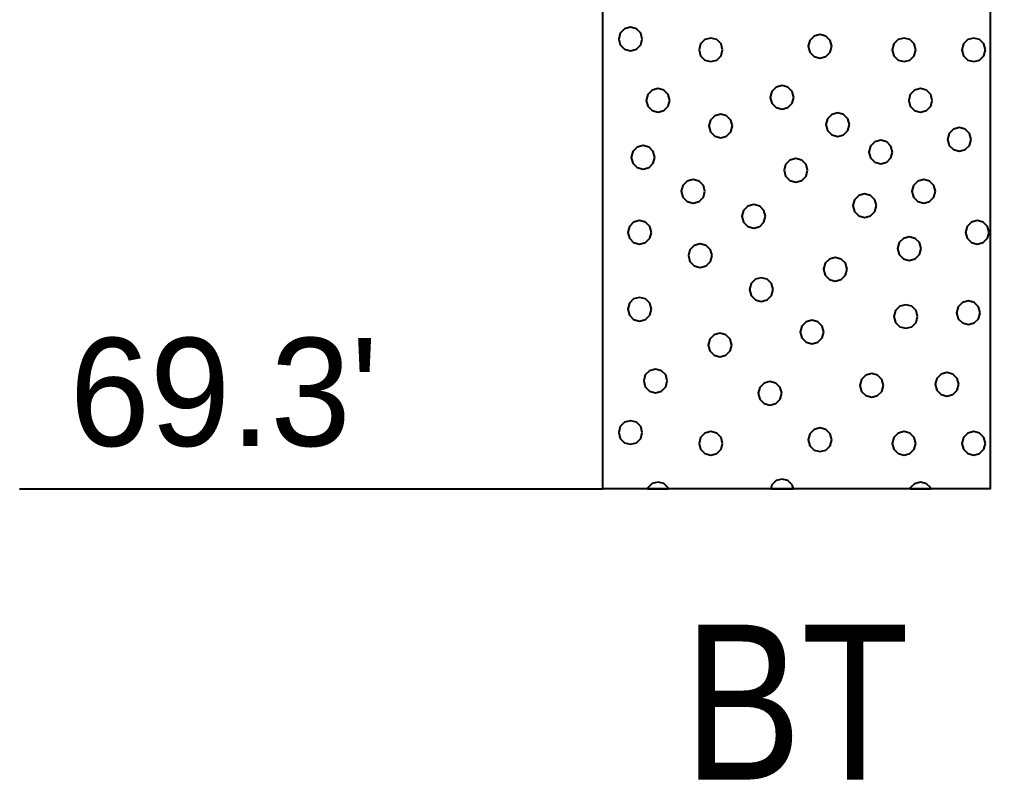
# Model space of a CAD drawing. Extents: x -582 to 653, y -817 to -3.
# Drawn here: x -144.78 to -138.52, y -261.02 to -256.11 of the extents above; entities that cross this region are included whole.
import ezdxf
from ezdxf.enums import TextEntityAlignment as Align

# ---------------------------------------------------------------- set-up
doc = ezdxf.new("R2010")
doc.units = 0
doc.header["$LTSCALE"] = 0.4
doc.layers.add('27', color=7, linetype='Continuous', lineweight=40)

msp = doc.modelspace()

# ---------------------------------------------------------------- linework, layer by layer
at = {"layer": '27'}
msp.add_line((-144.783, -259.143), (-141.0156, -259.143), dxfattribs=at)
for points in [[(-141.0156, -251.3429), (-138.5156, -251.3429), (-138.5156, -259.143), (-141.0156, -259.143)], [(-140.7612, -256.2394), (-140.7714, -256.2013), (-140.7993, -256.1734), (-140.8374, -256.1632), (-140.8755, -256.1734), (-140.9034, -256.2013), (-140.9136, -256.2394), (-140.9034, -256.2775), (-140.8755, -256.3054), (-140.8374, -256.3156), (-140.7993, -256.3054), (-140.7714, -256.2775)], [(-140.2426, -256.3093), (-140.2528, -256.2712), (-140.2807, -256.2433), (-140.3188, -256.2331), (-140.3569, -256.2433), (-140.3847, -256.2712), (-140.395, -256.3093), (-140.3847, -256.3474), (-140.3569, -256.3753), (-140.3188, -256.3855), (-140.2807, -256.3753), (-140.2528, -256.3474)], [(-139.5383, -256.2864), (-139.5485, -256.2483), (-139.5764, -256.2205), (-139.6145, -256.2102), (-139.6526, -256.2205), (-139.6805, -256.2483), (-139.6907, -256.2864), (-139.6805, -256.3245), (-139.6526, -256.3524), (-139.6145, -256.3626), (-139.5764, -256.3524), (-139.5485, -256.3245)], [(-138.9954, -256.3093), (-139.0056, -256.2712), (-139.0335, -256.2433), (-139.0716, -256.2331), (-139.1097, -256.2433), (-139.1376, -256.2712), (-139.1478, -256.3093), (-139.1376, -256.3474), (-139.1097, -256.3753), (-139.0716, -256.3855), (-139.0335, -256.3753), (-139.0056, -256.3474)], [(-138.5454, -256.3093), (-138.5556, -256.2712), (-138.5835, -256.2433), (-138.6216, -256.2331), (-138.6597, -256.2433), (-138.6876, -256.2712), (-138.6978, -256.3093), (-138.6876, -256.3474), (-138.6597, -256.3753), (-138.6216, -256.3855), (-138.5835, -256.3753), (-138.5556, -256.3474)], [(-140.5837, -256.6356), (-140.5939, -256.5975), (-140.6218, -256.5696), (-140.6599, -256.5594), (-140.698, -256.5696), (-140.7259, -256.5975), (-140.7361, -256.6356), (-140.7259, -256.6737), (-140.698, -256.7016), (-140.6599, -256.7118), (-140.6218, -256.7016), (-140.5939, -256.6737)], [(-139.7827, -256.616), (-139.7929, -256.5779), (-139.8208, -256.55), (-139.8589, -256.5398), (-139.897, -256.55), (-139.9249, -256.5779), (-139.9351, -256.616), (-139.9249, -256.6541), (-139.897, -256.682), (-139.8589, -256.6922), (-139.8208, -256.682), (-139.7929, -256.6541)], [(-138.8891, -256.6357), (-138.8993, -256.5976), (-138.9272, -256.5697), (-138.9653, -256.5595), (-139.0034, -256.5697), (-139.0313, -256.5976), (-139.0415, -256.6357), (-139.0313, -256.6738), (-139.0034, -256.7016), (-138.9653, -256.7119), (-138.9272, -256.7016), (-138.8993, -256.6738)], [(-140.1788, -256.8009), (-140.189, -256.7628), (-140.2169, -256.7349), (-140.255, -256.7247), (-140.2931, -256.7349), (-140.3209, -256.7628), (-140.3312, -256.8009), (-140.3209, -256.839), (-140.2931, -256.8669), (-140.255, -256.8771), (-140.2169, -256.8669), (-140.189, -256.839)], [(-139.4237, -256.7919), (-139.4339, -256.7538), (-139.4618, -256.7259), (-139.4999, -256.7157), (-139.538, -256.7259), (-139.5659, -256.7538), (-139.5761, -256.7919), (-139.5659, -256.83), (-139.538, -256.8579), (-139.4999, -256.8681), (-139.4618, -256.8579), (-139.4339, -256.83)], [(-138.6382, -256.8878), (-138.6484, -256.8497), (-138.6763, -256.8218), (-138.7144, -256.8116), (-138.7525, -256.8218), (-138.7804, -256.8497), (-138.7906, -256.8878), (-138.7804, -256.9259), (-138.7525, -256.9537), (-138.7144, -256.964), (-138.6763, -256.9537), (-138.6484, -256.9259)], [(-140.6799, -257.0034), (-140.6901, -256.9653), (-140.718, -256.9375), (-140.7561, -256.9272), (-140.7942, -256.9375), (-140.8221, -256.9653), (-140.8323, -257.0034), (-140.8221, -257.0415), (-140.7942, -257.0694), (-140.7561, -257.0796), (-140.718, -257.0694), (-140.6901, -257.0415)], [(-139.1454, -256.9691), (-139.1557, -256.931), (-139.1835, -256.9031), (-139.2216, -256.8929), (-139.2597, -256.9031), (-139.2876, -256.931), (-139.2978, -256.9691), (-139.2876, -257.0072), (-139.2597, -257.0351), (-139.2216, -257.0453), (-139.1835, -257.0351), (-139.1557, -257.0072)], [(-139.6938, -257.0866), (-139.704, -257.0485), (-139.7319, -257.0207), (-139.77, -257.0104), (-139.8081, -257.0207), (-139.836, -257.0485), (-139.8462, -257.0866), (-139.836, -257.1247), (-139.8081, -257.1526), (-139.77, -257.1628), (-139.7319, -257.1526), (-139.704, -257.1247)], [(-140.357, -257.2221), (-140.3672, -257.184), (-140.3951, -257.1561), (-140.4332, -257.1459), (-140.4713, -257.1561), (-140.4992, -257.184), (-140.5094, -257.2221), (-140.4992, -257.2602), (-140.4713, -257.2881), (-140.4332, -257.2983), (-140.3951, -257.2881), (-140.3672, -257.2602)], [(-138.8683, -257.2221), (-138.8785, -257.184), (-138.9064, -257.1561), (-138.9445, -257.1459), (-138.9826, -257.1561), (-139.0105, -257.184), (-139.0207, -257.2221), (-139.0105, -257.2602), (-138.9826, -257.2881), (-138.9445, -257.2983), (-138.9064, -257.2881), (-138.8785, -257.2602)], [(-139.2497, -257.3149), (-139.2599, -257.2768), (-139.2878, -257.2489), (-139.3259, -257.2387), (-139.364, -257.2489), (-139.3919, -257.2768), (-139.4021, -257.3149), (-139.3919, -257.353), (-139.364, -257.3809), (-139.3259, -257.3911), (-139.2878, -257.3809), (-139.2599, -257.353)], [(-139.9654, -257.3836), (-139.9756, -257.3455), (-140.0035, -257.3176), (-140.0416, -257.3074), (-140.0797, -257.3176), (-140.1076, -257.3455), (-140.1178, -257.3836), (-140.1076, -257.4217), (-140.0797, -257.4495), (-140.0416, -257.4598), (-140.0035, -257.4495), (-139.9756, -257.4217)], [(-140.7028, -257.4878), (-140.713, -257.4497), (-140.7409, -257.4218), (-140.779, -257.4116), (-140.8171, -257.4218), (-140.8449, -257.4497), (-140.8552, -257.4878), (-140.8449, -257.5259), (-140.8171, -257.5538), (-140.779, -257.564), (-140.7409, -257.5538), (-140.713, -257.5259)], [(-138.5225, -257.4878), (-138.5327, -257.4497), (-138.5606, -257.4218), (-138.5987, -257.4116), (-138.6368, -257.4218), (-138.6647, -257.4497), (-138.6749, -257.4878), (-138.6647, -257.5259), (-138.6368, -257.5538), (-138.5987, -257.564), (-138.5606, -257.5538), (-138.5327, -257.5259)], [(-140.3112, -257.6378), (-140.3214, -257.5997), (-140.3493, -257.5718), (-140.3874, -257.5616), (-140.4255, -257.5718), (-140.4534, -257.5997), (-140.4636, -257.6378), (-140.4534, -257.6759), (-140.4255, -257.7038), (-140.3874, -257.714), (-140.3493, -257.7038), (-140.3214, -257.6759)], [(-138.9611, -257.592), (-138.9713, -257.5539), (-138.9992, -257.5261), (-139.0373, -257.5158), (-139.0754, -257.5261), (-139.1033, -257.5539), (-139.1135, -257.592), (-139.1033, -257.6301), (-139.0754, -257.658), (-139.0373, -257.6682), (-138.9992, -257.658), (-138.9713, -257.6301)], [(-139.4391, -257.7255), (-139.4493, -257.6874), (-139.4772, -257.6595), (-139.5153, -257.6493), (-139.5534, -257.6595), (-139.5813, -257.6874), (-139.5915, -257.7255), (-139.5813, -257.7636), (-139.5534, -257.7915), (-139.5153, -257.8017), (-139.4772, -257.7915), (-139.4493, -257.7636)], [(-139.9171, -257.8565), (-139.9273, -257.8184), (-139.9552, -257.7905), (-139.9933, -257.7803), (-140.0314, -257.7905), (-140.0593, -257.8184), (-140.0695, -257.8565), (-140.0593, -257.8946), (-140.0314, -257.9225), (-139.9933, -257.9327), (-139.9552, -257.9225), (-139.9273, -257.8946)], [(-140.7028, -257.9836), (-140.713, -257.9455), (-140.7409, -257.9176), (-140.779, -257.9074), (-140.8171, -257.9176), (-140.8449, -257.9455), (-140.8552, -257.9836), (-140.8449, -258.0217), (-140.8171, -258.0496), (-140.779, -258.0598), (-140.7409, -258.0496), (-140.713, -258.0217)], [(-138.5797, -258.0065), (-138.5899, -257.9684), (-138.6178, -257.9405), (-138.6559, -257.9303), (-138.694, -257.9405), (-138.7219, -257.9684), (-138.7321, -258.0065), (-138.7219, -258.0446), (-138.694, -258.0725), (-138.6559, -258.0827), (-138.6178, -258.0725), (-138.5899, -258.0446)], [(-138.984, -258.0306), (-138.9942, -257.9925), (-139.0221, -257.9646), (-139.0602, -257.9544), (-139.0983, -257.9646), (-139.1262, -257.9925), (-139.1364, -258.0306), (-139.1262, -258.0687), (-139.0983, -258.0966), (-139.0602, -258.1068), (-139.0221, -258.0966), (-138.9942, -258.0687)], [(-139.5891, -258.1311), (-139.5993, -258.093), (-139.6272, -258.0651), (-139.6653, -258.0549), (-139.7034, -258.0651), (-139.7313, -258.093), (-139.7415, -258.1311), (-139.7313, -258.1692), (-139.7034, -258.1971), (-139.6653, -258.2073), (-139.6272, -258.1971), (-139.5993, -258.1692)], [(-140.1841, -258.215), (-140.1943, -258.1769), (-140.2222, -258.149), (-140.2603, -258.1388), (-140.2984, -258.149), (-140.3263, -258.1769), (-140.3365, -258.215), (-140.3263, -258.2531), (-140.2984, -258.281), (-140.2603, -258.2912), (-140.2222, -258.281), (-140.1943, -258.2531)], [(-140.5998, -258.4463), (-140.61, -258.4082), (-140.6379, -258.3803), (-140.676, -258.3701), (-140.7141, -258.3803), (-140.742, -258.4082), (-140.7522, -258.4463), (-140.742, -258.4844), (-140.7141, -258.5123), (-140.676, -258.5225), (-140.6379, -258.5123), (-140.61, -258.4844)], [(-139.8612, -258.5264), (-139.8714, -258.4883), (-139.8993, -258.4604), (-139.9374, -258.4502), (-139.9755, -258.4604), (-140.0034, -258.4883), (-140.0136, -258.5264), (-140.0034, -258.5645), (-139.9755, -258.5924), (-139.9374, -258.6026), (-139.8993, -258.5924), (-139.8714, -258.5645)], [(-139.2039, -258.4756), (-139.2141, -258.4375), (-139.242, -258.4096), (-139.2801, -258.3994), (-139.3182, -258.4096), (-139.3461, -258.4375), (-139.3563, -258.4756), (-139.3461, -258.5137), (-139.3182, -258.5416), (-139.2801, -258.5518), (-139.242, -258.5416), (-139.2141, -258.5137)], [(-138.7183, -258.4679), (-138.7285, -258.4298), (-138.7564, -258.402), (-138.7945, -258.3917), (-138.8326, -258.402), (-138.8605, -258.4298), (-138.8707, -258.4679), (-138.8605, -258.506), (-138.8326, -258.5339), (-138.7945, -258.5441), (-138.7564, -258.5339), (-138.7285, -258.506)], [(-140.7612, -258.7794), (-140.7714, -258.7413), (-140.7993, -258.7134), (-140.8374, -258.7032), (-140.8755, -258.7134), (-140.9034, -258.7413), (-140.9136, -258.7794), (-140.9034, -258.8175), (-140.8755, -258.8454), (-140.8374, -258.8556), (-140.7993, -258.8454), (-140.7714, -258.8175)], [(-139.5383, -258.8264), (-139.5485, -258.7883), (-139.5764, -258.7605), (-139.6145, -258.7502), (-139.6526, -258.7605), (-139.6805, -258.7883), (-139.6907, -258.8264), (-139.6805, -258.8645), (-139.6526, -258.8924), (-139.6145, -258.9026), (-139.5764, -258.8924), (-139.5485, -258.8645)], [(-140.2426, -258.8493), (-140.2528, -258.8112), (-140.2807, -258.7833), (-140.3188, -258.7731), (-140.3569, -258.7833), (-140.3847, -258.8112), (-140.395, -258.8493), (-140.3847, -258.8874), (-140.3569, -258.9153), (-140.3188, -258.9255), (-140.2807, -258.9153), (-140.2528, -258.8874)], [(-138.9954, -258.8493), (-139.0056, -258.8112), (-139.0335, -258.7833), (-139.0716, -258.7731), (-139.1097, -258.7833), (-139.1376, -258.8112), (-139.1478, -258.8493), (-139.1376, -258.8874), (-139.1097, -258.9153), (-139.0716, -258.9255), (-139.0335, -258.9153), (-139.0056, -258.8874)], [(-138.5454, -258.8493), (-138.5556, -258.8112), (-138.5835, -258.7833), (-138.6216, -258.7731), (-138.6597, -258.7833), (-138.6876, -258.8112), (-138.6978, -258.8493), (-138.6876, -258.8874), (-138.6597, -258.9153), (-138.6216, -258.9255), (-138.5835, -258.9153), (-138.5556, -258.8874)], [(-140.5939, -259.1375), (-140.6218, -259.1096), (-140.6599, -259.0994), (-140.698, -259.1096), (-140.7259, -259.1375), (-140.7274, -259.143), (-140.5924, -259.143)], [(-139.7929, -259.1179), (-139.8208, -259.09), (-139.8589, -259.0798), (-139.897, -259.09), (-139.9249, -259.1179), (-139.9316, -259.143), (-139.7862, -259.143)], [(-138.8993, -259.1376), (-138.9272, -259.1097), (-138.9653, -259.0995), (-139.0034, -259.1097), (-139.0313, -259.1376), (-139.0327, -259.143), (-138.8978, -259.143)]]:
    msp.add_lwpolyline(points, close=True, dxfattribs=at)

# ---------------------------------------------------------------- texts
msp.add_text("69.3'", height=0.6976, dxfattribs=at).set_placement((-144.459, -258.8665))
at = {"layer": '27', "width": 0.85}
msp.add_text('BT', height=1, dxfattribs=at).set_placement((-139.7656, -261.0198), align=Align.CENTER)

doc.saveas('drawing.dxf')
